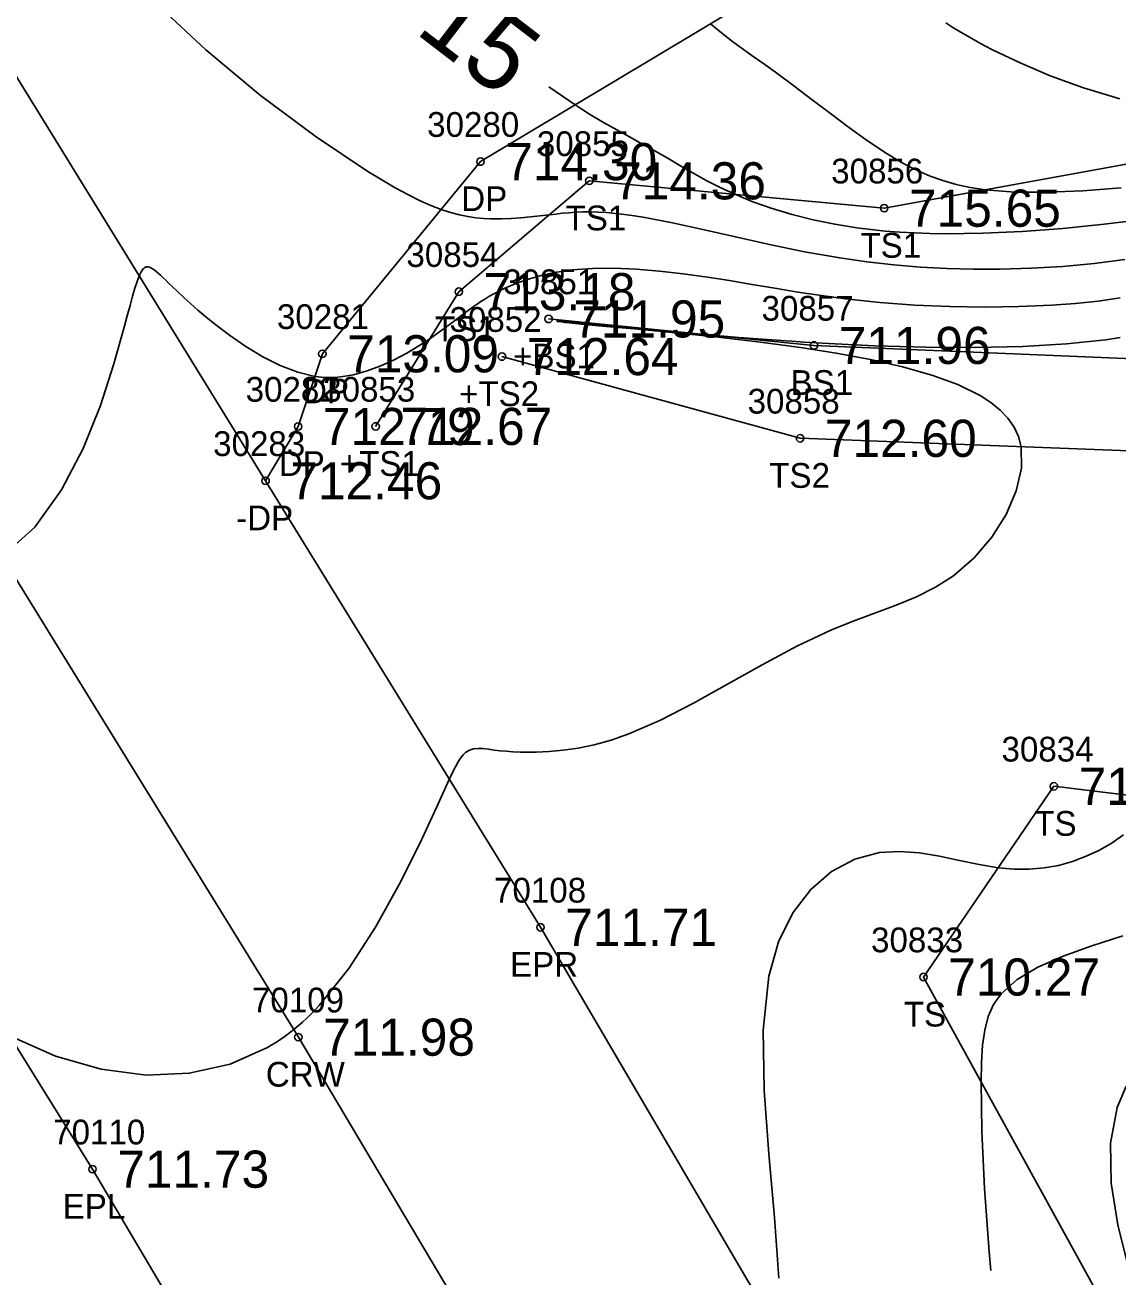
# Model space of a CAD drawing. Extents: x 1376587 to 1378239, y 1000335 to 1003031.
# Drawn here: x 1377203.8 to 1377247.9, y 1001900.7 to 1001951.3 of the extents above; entities that cross this region are included whole.
import ezdxf

# ---------------------------------------------------------------- set-up
doc = ezdxf.new("R2010")
doc.units = 0
for name, color, linetype in [('RD_DTM_BkLn1', 7, 'Continuous'), ('RD_DTM_BkLn2', 7, 'Continuous'), ('RD_DTM_BkLn_txCode', 7, 'Continuous'), ('RD_DTM_Major1', 7, 'Continuous'), ('RD_DTM_Major1_Lbl', 7, 'Continuous'), ('RD_DTM_Minor1', 7, 'Continuous'), ('RD_EX_Driveway', 7, 'Continuous'), ('RD_EX_Driveway_txCode', 7, 'Continuous'), ('RD_EX_Road', 7, 'Continuous'), ('RD_EX_Road_txCode', 7, 'Continuous'), ('RD_EX_TX_Driveway_ELEV', 7, 'Continuous'), ('RD_EX_TX_Misc_ELEV', 7, 'Continuous'), ('RD_EX_TX_Road_ELEV', 7, 'Continuous'), ('RD_HC_Survey_ELEV', 7, 'Continuous'), ('RD_HC_Survey_txCode', 7, 'Continuous'), ('RD_SMD_Locator', 7, 'Continuous')]:
    doc.layers.add(name, color=color, linetype=linetype)

msp = doc.modelspace()

# ---------------------------------------------------------------- linework, layer by layer
at = {"layer": 'RD_DTM_BkLn1'}
msp.add_lwpolyline([(1377340.411, 1001702.156), (1377308.865, 1001753.727), (1377278.246, 1001805.238), (1377245.962, 1001858.008), (1377214.824, 1001910.42), (1377182.966, 1001962.109), (1377151.242, 1002015.115), (1377120.387, 1002065.538), (1377089.615, 1002116.564), (1377055.769, 1002172.475), (1377024.269, 1002225.826), (1377004.131, 1002257.876), (1377003.447, 1002259.314)], dxfattribs=at)
at = {"layer": 'RD_DTM_BkLn2'}
for points in [[(1377217.946, 1001935.096), (1377221.307, 1001940.539), (1377226.577, 1001945.018), (1377238.49, 1001943.912), (1377252.94, 1001946.543), (1377276.282, 1001949.209), (1377302.435, 1001954.413), (1377326.808, 1001941.108)], [(1377224.932, 1001939.437), (1377235.652, 1001938.368), (1377250.157, 1001937.755), (1377255.041, 1001940.562), (1377305.692, 1001942.698)], [(1377223.049, 1001937.916), (1377235.09, 1001934.614), (1377253.966, 1001933.888), (1377275.858, 1001940.604)], [(1377299.458, 1001876.409), (1377272.421, 1001882.462), (1377258.006, 1001887.259), (1377249.364, 1001895.952), (1377240.076, 1001912.849), (1377245.346, 1001920.555), (1377260.33, 1001918.734), (1377280.783, 1001913.175), (1377304.864, 1001913.209)]]:
    msp.add_lwpolyline(points, dxfattribs=at)
at = {"layer": 'RD_DTM_Major1'}
for points in [[(1377249.059, 1001943.475), (1377247.374, 1001943.261), (1377245.699, 1001943.093), (1377244.059, 1001942.972), (1377242.476, 1001942.901), (1377240.973, 1001942.882), (1377240.338, 1001942.89), (1377239.721, 1001942.91), (1377239.118, 1001942.942), (1377238.529, 1001942.987), (1377237.95, 1001943.045), (1377237.379, 1001943.117), (1377236.489, 1001943.262), (1377235.619, 1001943.441), (1377234.774, 1001943.654), (1377233.96, 1001943.898), (1377233.184, 1001944.172), (1377232.451, 1001944.473), (1377231.863, 1001944.748), (1377231.304, 1001945.037), (1377230.765, 1001945.335), (1377230.238, 1001945.639), (1377229.716, 1001945.944), (1377229.191, 1001946.245), (1377228.702, 1001946.516), (1377228.201, 1001946.789), (1377227.684, 1001947.074), (1377227.148, 1001947.379), (1377226.589, 1001947.713), (1377226.004, 1001948.085), (1377225.488, 1001948.434), (1377224.947, 1001948.816), (1377224.94, 1001948.821)], [(1377248.134, 1001914.515), (1377246.872, 1001914.109), (1377245.717, 1001913.697), (1377244.701, 1001913.253), (1377243.854, 1001912.752), (1377243.209, 1001912.169), (1377242.91, 1001911.738), (1377242.695, 1001911.253), (1377242.55, 1001910.707), (1377242.462, 1001910.091), (1377242.417, 1001909.397), (1377242.402, 1001908.617), (1377242.433, 1001906.626), (1377242.54, 1001904.301), (1377242.723, 1001901.75), (1377242.796, 1001900.987)]]:
    msp.add_lwpolyline(points, dxfattribs=at)
at = {"layer": 'RD_DTM_Minor1'}
for points in [[(1377248.204, 1001941.838), (1377246.964, 1001941.68), (1377245.708, 1001941.562), (1377244.44, 1001941.485), (1377243.163, 1001941.447), (1377242.1, 1001941.445), (1377241.033, 1001941.472), (1377239.96, 1001941.53), (1377238.88, 1001941.62), (1377237.792, 1001941.743), (1377236.694, 1001941.901), (1377235.272, 1001942.154), (1377233.859, 1001942.445), (1377232.48, 1001942.752), (1377231.164, 1001943.051), (1377229.935, 1001943.32), (1377228.82, 1001943.536), (1377228.401, 1001943.604), (1377228.003, 1001943.66), (1377227.626, 1001943.703), (1377227.268, 1001943.735), (1377226.929, 1001943.754), (1377226.605, 1001943.762), (1377226.311, 1001943.759), (1377226.029, 1001943.748), (1377225.755, 1001943.729), (1377225.487, 1001943.705), (1377225.225, 1001943.677), (1377224.964, 1001943.647), (1377224.585, 1001943.602), (1377224.203, 1001943.559), (1377223.816, 1001943.522), (1377223.421, 1001943.495), (1377223.014, 1001943.481), (1377222.595, 1001943.484), (1377222.297, 1001943.498), (1377221.989, 1001943.526), (1377221.668, 1001943.572), (1377221.33, 1001943.64), (1377220.972, 1001943.735), (1377220.592, 1001943.859), (1377220.17, 1001944.025), (1377219.721, 1001944.227), (1377219.242, 1001944.466), (1377218.735, 1001944.741), (1377218.197, 1001945.053), (1377217.628, 1001945.401), (1377215.544, 1001946.796), (1377213.3, 1001948.47), (1377211.083, 1001950.305), (1377209.081, 1001952.182)], [(1377248.065, 1001944.74), (1377246.516, 1001944.616), (1377245.077, 1001944.554), (1377243.76, 1001944.565), (1377242.58, 1001944.657), (1377241.964, 1001944.75), (1377241.392, 1001944.873), (1377240.856, 1001945.025), (1377240.349, 1001945.206), (1377239.862, 1001945.415), (1377239.39, 1001945.652), (1377239.235, 1001945.736), (1377239.08, 1001945.824), (1377238.925, 1001945.915), (1377238.77, 1001946.008), (1377238.615, 1001946.104), (1377238.459, 1001946.204), (1377237.757, 1001946.677), (1377237.042, 1001947.192), (1377236.315, 1001947.736), (1377235.579, 1001948.295), (1377234.838, 1001948.856), (1377234.093, 1001949.405), (1377233.666, 1001949.711), (1377233.236, 1001950.016), (1377232.804, 1001950.326), (1377232.366, 1001950.65), (1377231.922, 1001950.993), (1377231.47, 1001951.363)], [(1377248.003, 1001948.329), (1377246.546, 1001948.775), (1377245.199, 1001949.265), (1377243.976, 1001949.779), (1377242.892, 1001950.298), (1377242.531, 1001950.486), (1377242.188, 1001950.672), (1377241.863, 1001950.856), (1377241.553, 1001951.039), (1377241.257, 1001951.219), (1377240.973, 1001951.397)], [(1377248.014, 1001940.284), (1377247.128, 1001940.162), (1377246.211, 1001940.066), (1377245.26, 1001939.994), (1377243.931, 1001939.934), (1377242.553, 1001939.915), (1377241.145, 1001939.937), (1377239.726, 1001940), (1377238.315, 1001940.104), (1377236.932, 1001940.249), (1377235.955, 1001940.379), (1377235.001, 1001940.524), (1377234.066, 1001940.678), (1377233.148, 1001940.834), (1377232.245, 1001940.985), (1377231.354, 1001941.126), (1377230.371, 1001941.263), (1377229.407, 1001941.373), (1377228.47, 1001941.449), (1377227.566, 1001941.486), (1377226.704, 1001941.478), (1377225.889, 1001941.419), (1377225.262, 1001941.329), (1377224.673, 1001941.205), (1377224.121, 1001941.05), (1377223.607, 1001940.869), (1377223.131, 1001940.664), (1377222.694, 1001940.439), (1377222.524, 1001940.342), (1377222.36, 1001940.241), (1377222.201, 1001940.139), (1377222.045, 1001940.034), (1377221.892, 1001939.927), (1377221.742, 1001939.819), (1377221.488, 1001939.632), (1377221.234, 1001939.44), (1377220.975, 1001939.245), (1377220.708, 1001939.046), (1377220.429, 1001938.844), (1377220.134, 1001938.639), (1377219.684, 1001938.345), (1377219.201, 1001938.057), (1377218.69, 1001937.786), (1377218.157, 1001937.542), (1377217.607, 1001937.338), (1377217.047, 1001937.183), (1377216.793, 1001937.134), (1377216.538, 1001937.097), (1377216.28, 1001937.076), (1377216.02, 1001937.071), (1377215.756, 1001937.084), (1377215.489, 1001937.116), (1377214.799, 1001937.282), (1377214.096, 1001937.554), (1377213.393, 1001937.909), (1377212.706, 1001938.325), (1377212.047, 1001938.778), (1377211.431, 1001939.246), (1377211.09, 1001939.523), (1377210.77, 1001939.794), (1377210.471, 1001940.057), (1377210.194, 1001940.308), (1377209.94, 1001940.546), (1377209.709, 1001940.766), (1377209.584, 1001940.888), (1377209.466, 1001941.002), (1377209.356, 1001941.107), (1377209.254, 1001941.203), (1377209.158, 1001941.289), (1377209.07, 1001941.364), (1377208.999, 1001941.419), (1377208.932, 1001941.465), (1377208.87, 1001941.501), (1377208.811, 1001941.526), (1377208.755, 1001941.539), (1377208.703, 1001941.54), (1377208.677, 1001941.535), (1377208.652, 1001941.527), (1377208.627, 1001941.515), (1377208.603, 1001941.499), (1377208.579, 1001941.48), (1377208.556, 1001941.456), (1377208.529, 1001941.424), (1377208.502, 1001941.385), (1377208.476, 1001941.341), (1377208.449, 1001941.29), (1377208.422, 1001941.234), (1377208.394, 1001941.17), (1377208.312, 1001940.95), (1377208.225, 1001940.676), (1377208.13, 1001940.351), (1377208.027, 1001939.979), (1377207.915, 1001939.563), (1377207.791, 1001939.105), (1377207.373, 1001937.619), (1377206.83, 1001935.946), (1377206.134, 1001934.209), (1377205.259, 1001932.53), (1377204.176, 1001931.031), (1377202.858, 1001929.834)], [(1377248.015, 1001938.683), (1377247.448, 1001938.597), (1377245.855, 1001938.426), (1377244.088, 1001938.323), (1377242.181, 1001938.281), (1377240.171, 1001938.294), (1377238.093, 1001938.355), (1377235.981, 1001938.459), (1377235.738, 1001938.474), (1377235.251, 1001938.504), (1377234.764, 1001938.536), (1377234.521, 1001938.552), (1377232.616, 1001938.694), (1377230.79, 1001938.848), (1377229.113, 1001939), (1377226.488, 1001939.251), (1377225.602, 1001939.331), (1377225.412, 1001939.345), (1377225.366, 1001939.347), (1377225.305, 1001939.349), (1377225.288, 1001939.349), (1377225.278, 1001939.348), (1377225.275, 1001939.346), (1377225.279, 1001939.343), (1377225.29, 1001939.34), (1377225.349, 1001939.33), (1377225.451, 1001939.316), (1377225.593, 1001939.298), (1377225.776, 1001939.278), (1377226.255, 1001939.228), (1377227.264, 1001939.135), (1377228.548, 1001939.02), (1377230.04, 1001938.879), (1377231.674, 1001938.711), (1377233.386, 1001938.514), (1377235.11, 1001938.285), (1377236.553, 1001938.06), (1377237.932, 1001937.803), (1377239.227, 1001937.509), (1377240.412, 1001937.171), (1377241.466, 1001936.783), (1377242.365, 1001936.338), (1377242.8, 1001936.057), (1377243.174, 1001935.754), (1377243.486, 1001935.425), (1377243.733, 1001935.07), (1377243.912, 1001934.686), (1377244.021, 1001934.27), (1377244.036, 1001933.414), (1377243.825, 1001932.489), (1377243.416, 1001931.543), (1377242.838, 1001930.624), (1377242.117, 1001929.78), (1377241.282, 1001929.058), (1377240.559, 1001928.597), (1377239.788, 1001928.213), (1377238.974, 1001927.877), (1377237.242, 1001927.232), (1377236.336, 1001926.865), (1377234.957, 1001926.211), (1377233.558, 1001925.464), (1377232.159, 1001924.68), (1377230.782, 1001923.915), (1377229.447, 1001923.227), (1377228.178, 1001922.672), (1377227.46, 1001922.424), (1377226.776, 1001922.236), (1377226.128, 1001922.101), (1377225.518, 1001922.01), (1377224.95, 1001921.957), (1377224.426, 1001921.933), (1377224.093, 1001921.93), (1377223.782, 1001921.936), (1377223.492, 1001921.95), (1377223.221, 1001921.969), (1377222.971, 1001921.994), (1377222.739, 1001922.021), (1377222.499, 1001922.052), (1377222.281, 1001922.076), (1377222.082, 1001922.085), (1377221.9, 1001922.068), (1377221.734, 1001922.016), (1377221.581, 1001921.922), (1377221.479, 1001921.825), (1377221.379, 1001921.698), (1377221.278, 1001921.54), (1377221.17, 1001921.345), (1377221.052, 1001921.111), (1377220.921, 1001920.835), (1377220.402, 1001919.7), (1377219.725, 1001918.242), (1377218.901, 1001916.589), (1377217.941, 1001914.864), (1377216.859, 1001913.194), (1377215.664, 1001911.705), (1377215.498, 1001911.527), (1377215.33, 1001911.355), (1377215.16, 1001911.189), (1377214.987, 1001911.028), (1377214.813, 1001910.874), (1377214.636, 1001910.726), (1377214.465, 1001910.591), (1377214.292, 1001910.462), (1377214.117, 1001910.338), (1377213.94, 1001910.219), (1377213.759, 1001910.106), (1377213.576, 1001909.998), (1377212.063, 1001909.326), (1377210.419, 1001908.958), (1377208.674, 1001908.89), (1377206.862, 1001909.123), (1377205.015, 1001909.653), (1377203.163, 1001910.479)], [(1377248.152, 1001918.588), (1377247.652, 1001918.247), (1377247.153, 1001917.962), (1377246.651, 1001917.726), (1377246.095, 1001917.517), (1377245.529, 1001917.359), (1377244.948, 1001917.254), (1377244.351, 1001917.202), (1377243.734, 1001917.204), (1377243.093, 1001917.261), (1377242.327, 1001917.391), (1377241.536, 1001917.559), (1377240.728, 1001917.729), (1377239.914, 1001917.863), (1377239.101, 1001917.926), (1377238.3, 1001917.881), (1377237.301, 1001917.617), (1377236.365, 1001917.119), (1377235.52, 1001916.391), (1377234.796, 1001915.439), (1377234.222, 1001914.266), (1377233.828, 1001912.879), (1377233.6, 1001910.7), (1377233.639, 1001908.266), (1377233.831, 1001905.702), (1377234.064, 1001903.131), (1377234.228, 1001900.68)], [(1377248.262, 1001908.442), (1377247.896, 1001907.583), (1377247.634, 1001906.132), (1377247.663, 1001904.526), (1377247.92, 1001902.841), (1377248.342, 1001901.157)]]:
    msp.add_lwpolyline(points, dxfattribs=at)
at = {"layer": 'RD_EX_Driveway'}
msp.add_lwpolyline([(1377315.401, 1001995.58), (1377274.107, 1001974.026), (1377243.439, 1001958.541), (1377222.184, 1001945.794), (1377215.794, 1001938.03), (1377214.814, 1001935.092), (1377213.501, 1001932.899)], dxfattribs=at)
at = {"layer": 'RD_EX_Road'}
for points in [[(1377350.339, 1001708.261), (1377317.923, 1001758.892), (1377286.961, 1001809.893), (1377254.767, 1001863.401), (1377224.604, 1001914.857), (1377192.26, 1001967.361), (1377160.973, 1002019.841), (1377129.715, 1002070.663), (1377099.389, 1002121.709), (1377064.159, 1002179.082), (1377033.485, 1002231.09), (1377014.7, 1002262.97), (1377013.314, 1002264.907)], [(1377330.916, 1001696.377), (1377301.062, 1001747.923), (1377269.086, 1001800.224), (1377238.031, 1001851.797), (1377206.51, 1001905.086), (1377174.784, 1001956.207), (1377142.237, 1002010.206), (1377112.371, 1002059.861), (1377081.07, 1002112.138), (1377047.747, 1002166.267), (1377015.04, 1002220.702), (1376995.387, 1002252.515), (1376994.747, 1002253.913)]]:
    msp.add_lwpolyline(points, dxfattribs=at)
at = {"layer": 'RD_SMD_Locator'}
for centre in [(1377222.184, 1001945.794), (1377226.577, 1001945.018), (1377238.49, 1001943.912), (1377221.307, 1001940.539), (1377224.932, 1001939.437), (1377215.794, 1001938.03), (1377235.652, 1001938.368), (1377223.049, 1001937.916), (1377214.814, 1001935.092), (1377217.946, 1001935.096), (1377235.09, 1001934.614), (1377213.501, 1001932.899), (1377245.346, 1001920.555), (1377224.604, 1001914.857), (1377240.076, 1001912.849), (1377214.824, 1001910.42), (1377206.51, 1001905.086)]:
    msp.add_circle(centre, 0.15, dxfattribs=at)

# ---------------------------------------------------------------- texts
at = {"layer": 'RD_DTM_BkLn_txCode'}
for s, p in [('30855', (1377224.459, 1001946.018)), ('30856', (1377236.348, 1001944.912)), ('TS1', (1377225.616, 1001943.018)), ('TS1', (1377237.529, 1001941.912)), ('30854', (1377219.189, 1001941.539)), ('30851', (1377223.097, 1001940.437)), ('30857', (1377233.534, 1001939.368)), ('30852', (1377220.931, 1001938.916)), ('TS1', (1377220.346, 1001938.539)), ('+BS1', (1377223.499, 1001937.437)), ('30853', (1377215.828, 1001936.096)), ('BS1', (1377234.707, 1001936.368)), ('+TS2', (1377221.317, 1001935.916)), ('30858', (1377232.972, 1001935.614)), ('+TS1', (1377216.497, 1001933.096)), ('TS2', (1377233.846, 1001932.614)), ('30834', (1377243.228, 1001921.555)), ('TS', (1377244.551, 1001918.555)), ('30833', (1377237.958, 1001913.849)), ('TS', (1377239.281, 1001910.849))]:
    msp.add_text(s, height=1, dxfattribs=at).set_placement(p)
at = {"layer": 'RD_DTM_Major1_Lbl'}
msp.add_text('715', height=3, rotation=322.5171, dxfattribs=at).set_placement((1377217.718, 1001952.386))
at = {"layer": 'RD_EX_Driveway_txCode'}
for s, p in [('30280', (1377220.027, 1001946.794)), ('DP', (1377221.404, 1001943.794)), ('30281', (1377213.959, 1001939.03)), ('30282', (1377212.696, 1001936.092)), ('DP', (1377215.014, 1001936.03)), ('30283', (1377211.383, 1001933.899)), ('DP', (1377214.034, 1001933.092)), ('-DP', (1377212.312, 1001930.899))]:
    msp.add_text(s, height=1, dxfattribs=at).set_placement(p)
at = {"layer": 'RD_EX_Road_txCode'}
for s, p in [('70108', (1377222.73, 1001915.857)), ('EPR', (1377223.376, 1001912.857)), ('70110', (1377204.919, 1001906.086)), ('EPL', (1377205.305, 1001903.086))]:
    msp.add_text(s, height=1, dxfattribs=at).set_placement(p)
at = {"layer": 'RD_EX_TX_Driveway_ELEV'}
for s, p in [('714.30', (1377223.184, 1001945.044)), ('713.09', (1377216.794, 1001937.28)), ('712.79', (1377215.814, 1001934.342)), ('712.46', (1377214.501, 1001932.149))]:
    msp.add_text(s, height=1.5, dxfattribs=at).set_placement(p)
at = {"layer": 'RD_EX_TX_Misc_ELEV'}
for s, p in [('714.36', (1377227.577, 1001944.268)), ('715.65', (1377239.49, 1001943.162)), ('713.18', (1377222.307, 1001939.789)), ('711.95', (1377225.932, 1001938.687)), ('711.96', (1377236.652, 1001937.618)), ('712.64', (1377224.049, 1001937.166)), ('712.67', (1377218.946, 1001934.346)), ('712.60', (1377236.09, 1001933.864)), ('711.54', (1377246.346, 1001919.805)), ('710.27', (1377241.076, 1001912.099))]:
    msp.add_text(s, height=1.5, dxfattribs=at).set_placement(p)
at = {"layer": 'RD_EX_TX_Road_ELEV'}
for s, p in [('711.71', (1377225.604, 1001914.107)), ('711.73', (1377207.51, 1001904.336))]:
    msp.add_text(s, height=1.5, dxfattribs=at).set_placement(p)
at = {"layer": 'RD_HC_Survey_ELEV'}
msp.add_text('711.98', height=1.5, dxfattribs=at).set_placement((1377215.824, 1001909.67))
at = {"layer": 'RD_HC_Survey_txCode'}
for s, p in [('70109', (1377212.95, 1001911.42)), ('CRW', (1377213.509, 1001908.42))]:
    msp.add_text(s, height=1, dxfattribs=at).set_placement(p)

doc.saveas('drawing.dxf')
